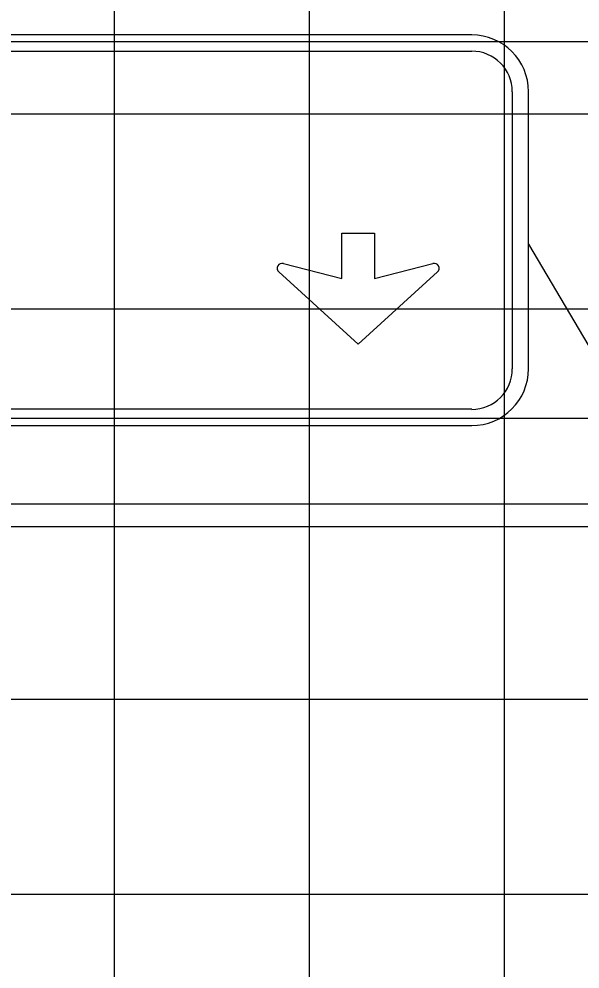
# Model space of a CAD drawing. Extents: x 1797809 to 2198143, y 249608 to 1237864.
# Drawn here: x 2196487.73 to 2196493.48, y 1237285.34 to 1237295.08 of the extents above; entities that cross this region are included whole.
import ezdxf

# ---------------------------------------------------------------- set-up
doc = ezdxf.new("R2010")
doc.units = 0
for name, color, linetype in [('GSBWFILL', 7, 'Continuous'), ('GSCOLORFILL', 7, 'Continuous'), ('GSDIMS', 7, 'Continuous'), ('GSOUTLINE', 7, 'Continuous'), ('GSSHT', 7, 'Continuous')]:
    doc.layers.add(name, color=color, linetype=linetype)

msp = doc.modelspace()

# ---------------------------------------------------------------- linework, layer by layer
at = {"layer": 'GSBWFILL'}
for points in [[(2196490.4382, 1237292.5747), (2196491.0363, 1237292.421), (2196491.0363, 1237292.8868), (2196491.3734, 1237292.8868), (2196491.3734, 1237292.421), (2196491.9715, 1237292.5747)], [(2196492.0186, 1237292.4874), (2196491.2049, 1237291.7469), (2196490.3912, 1237292.4874)]]:
    msp.add_lwpolyline(points, dxfattribs=at)
for centre, start, end in [((2196490.4255, 1237292.5252), 75.59252, 227.69521), ((2196491.9842, 1237292.5252), 312.30479, 104.40748)]:
    msp.add_arc(centre, 0.0511, start, end, dxfattribs=at)
at = {"layer": 'GSCOLORFILL'}
for p, q in [((2196492.3687, 1237294.9175), (2196475.0444, 1237294.9175)), ((2196475.0444, 1237294.751), (2196492.3687, 1237294.751)), ((2196492.7849, 1237294.3347), (2196492.7849, 1237291.4959)), ((2196492.9514, 1237291.4959), (2196492.9514, 1237294.3347)), ((2196492.3687, 1237291.0797), (2196475.046, 1237291.0797)), ((2196475.046, 1237290.9132), (2196492.3687, 1237290.9132))]:
    msp.add_line(p, q, dxfattribs=at)
for points in [[(2196490.4382, 1237292.5747), (2196491.0363, 1237292.421), (2196491.0363, 1237292.8868), (2196491.3734, 1237292.8868), (2196491.3734, 1237292.421), (2196491.9715, 1237292.5747)], [(2196492.0186, 1237292.4874), (2196491.2049, 1237291.7469), (2196490.3912, 1237292.4874)]]:
    msp.add_lwpolyline(points, dxfattribs=at)
for centre, radius, start, end in [((2196492.3687, 1237294.3347), 0.5828, 0, 90), ((2196492.3687, 1237294.3347), 0.4163, 0, 90), ((2196490.4255, 1237292.5252), 0.0511, 75.59252, 227.69521), ((2196491.9842, 1237292.5252), 0.0511, 312.30479, 104.40748), ((2196492.3687, 1237291.4959), 0.5828, 270, 0), ((2196492.3687, 1237291.4959), 0.4163, 270, 0)]:
    msp.add_arc(centre, radius, start, end, dxfattribs=at)
at = {"layer": 'GSDIMS'}
for p, q in [((2196509.9565, 1237294.8466), (2196466.9508, 1237294.8466)), ((2196492.9514, 1237292.7728), (2196494.0066, 1237290.9841)), ((2196509.9565, 1237290.9841), (2196466.9508, 1237290.9841)), ((2196509.9565, 1237289.8736), (2196466.9508, 1237289.8736))]:
    msp.add_line(p, q, dxfattribs=at)
at = {"layer": 'GSOUTLINE'}
for points in [[(2196490.4382, 1237292.5747), (2196491.0363, 1237292.421), (2196491.0363, 1237292.8868), (2196491.3734, 1237292.8868), (2196491.3734, 1237292.421), (2196491.9715, 1237292.5747)], [(2196492.0186, 1237292.4874), (2196491.2049, 1237291.7469), (2196490.3912, 1237292.4874)]]:
    msp.add_lwpolyline(points, dxfattribs=at)
for centre, start, end in [((2196490.4255, 1237292.5252), 75.59252, 227.69521), ((2196491.9842, 1237292.5252), 312.30479, 104.40748)]:
    msp.add_arc(centre, 0.0511, start, end, dxfattribs=at)
at = {"layer": 'GSSHT'}
for p, q in [((2196488.7065, 1237258.1062), (2196488.7065, 1237318.1062)), ((2196490.7065, 1237258.1062), (2196490.7065, 1237318.1062)), ((2196492.7065, 1237258.1062), (2196492.7065, 1237318.1062)), ((2196544.7065, 1237294.1062), (2196414.7065, 1237294.1062)), ((2196544.7065, 1237292.1062), (2196414.7065, 1237292.1062)), ((2196544.7065, 1237290.1062), (2196414.7065, 1237290.1062)), ((2196544.7065, 1237288.1062), (2196414.7065, 1237288.1062)), ((2196544.7065, 1237286.1062), (2196414.7065, 1237286.1062))]:
    msp.add_line(p, q, dxfattribs=at)

doc.saveas('drawing.dxf')
